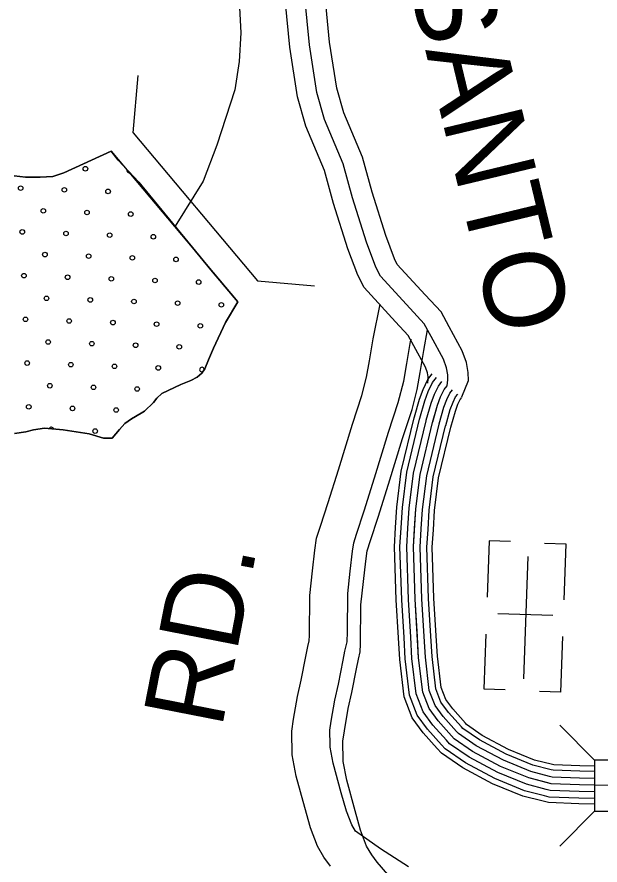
# Model space of a CAD drawing. Extents: x 1551132 to 1791609, y 378168 to 563823.
# Drawn here: x 1633097 to 1635788, y 483388 to 487298 of the extents above; entities that cross this region are included whole.
import ezdxf

# ---------------------------------------------------------------- set-up
doc = ezdxf.new("R2010")
doc.units = 0
for name, color, linetype in [('DESIGN - ROW - Right-of-Way and Easement Labels', 7, 'Continuous'), ('DESIGN - SCRATCH - User 1', 7, 'Continuous'), ('DESIGN - TRAFFIC CONTROL PERMANENT - Pavement Marking Text', 7, 'Continuous'), ('DESIGN - TRANSPORTATION - Edge of Traveled Way', 7, 'Continuous'), ('DESIGN - TRANSPORTATION - Text', 7, 'Continuous'), ('DESIGN - UTILITIES - Cable (Underground) with Text', 7, 'Continuous'), ('SURVEY - CONTOURS - Index with Text', 7, 'Continuous'), ('SURVEY - DRAINAGE - Storm Sewer', 7, 'Continuous'), ('SURVEY - PROPERTY - Owners', 7, 'Continuous'), ('SURVEY - TRANSPORTATION - Roads Text', 7, 'Continuous')]:
    doc.layers.add(name, color=color, linetype=linetype)

msp = doc.modelspace()

# ---------------------------------------------------------------- linework, layer by layer
at = {"layer": 'DESIGN - SCRATCH - User 1'}
msp.add_lwpolyline([(1633085.34, 486566.107), (1633137.272, 486559.44), (1633205.287, 486558.59), (1633263.353, 486561.865), (1633313.576, 486579.274), (1633532.688, 486679.61), (1633564.387, 486638.251), (1633659.177, 486536.865), (1633992.344, 486131.888), (1634098.824, 486004.301), (1634116.582, 485984.034), (1634059.4, 485888.565), (1634003.943, 485771.02), (1633981.277, 485717.202), (1633964.761, 485675.326), (1633950.511, 485655.459), (1633928.286, 485637.7), (1633900.087, 485622.025), (1633853.83, 485602.566), (1633765.299, 485561.59), (1633743.024, 485539.831), (1633726.783, 485519.989), (1633686.284, 485480.421), (1633670.159, 485470.604), (1633625.827, 485445.103), (1633595.553, 485423.444), (1633571.203, 485395.694), (1633536.712, 485356.043), (1633514.704, 485356.318), (1633496.705, 485356.543), (1633430.915, 485375.401), (1633311.109, 485394.943), (1633225.161, 485402.035), (1633173.054, 485394.668), (1633138.93, 485385.076), (1633086.823, 485377.718)], dxfattribs=at)
at = {"layer": 'DESIGN - TRAFFIC CONTROL PERMANENT - Pavement Marking Text'}
for centre in [(1633413.223, 486598.132), (1633413.223, 486598.132), (1633114.541, 486508.528), (1633114.541, 486508.528), (1633316.151, 486501.061), (1633316.151, 486501.061), (1633517.762, 486493.594), (1633517.762, 486493.594), (1633219.08, 486403.989), (1633219.08, 486403.989), (1633420.69, 486396.522), (1633420.69, 486396.522), (1633622.3, 486389.055), (1633622.3, 486389.055), (1633122.008, 486306.917), (1633122.008, 486306.917), (1633323.618, 486299.45), (1633323.618, 486299.45), (1633525.229, 486291.983), (1633525.229, 486291.983), (1633726.839, 486284.516), (1633726.839, 486284.516), (1633226.547, 486202.379), (1633226.547, 486202.379), (1633428.157, 486194.912), (1633428.157, 486194.912), (1633629.767, 486187.445), (1633629.767, 486187.445), (1633831.378, 486179.978), (1633831.378, 486179.978), (1633129.475, 486105.307), (1633129.475, 486105.307), (1633331.085, 486097.84), (1633331.085, 486097.84), (1633532.696, 486090.373), (1633532.696, 486090.373), (1633734.306, 486082.906), (1633734.306, 486082.906), (1633935.916, 486075.439), (1633935.916, 486075.439), (1633234.014, 486000.768), (1633234.014, 486000.768), (1633435.624, 485993.301), (1633435.624, 485993.301), (1633637.234, 485985.834), (1633637.234, 485985.834), (1633838.845, 485978.367), (1633838.845, 485978.367), (1634040.455, 485970.9), (1634040.455, 485970.9), (1633136.942, 485903.697), (1633136.942, 485903.697), (1633338.552, 485896.23), (1633338.552, 485896.23), (1633540.163, 485888.763), (1633540.163, 485888.763), (1633741.773, 485881.296), (1633741.773, 485881.296), (1633943.383, 485873.829), (1633943.383, 485873.829), (1633241.481, 485799.158), (1633241.481, 485799.158), (1633443.091, 485791.691), (1633443.091, 485791.691), (1633644.701, 485784.224), (1633644.701, 485784.224), (1633846.312, 485776.757), (1633846.312, 485776.757), (1633144.409, 485702.087), (1633144.409, 485702.087), (1633346.02, 485694.619), (1633346.02, 485694.619), (1633547.63, 485687.152), (1633547.63, 485687.152), (1633749.24, 485679.685), (1633749.24, 485679.685), (1633248.948, 485597.548), (1633248.948, 485597.548), (1633450.558, 485590.081), (1633450.558, 485590.081), (1633652.168, 485582.614), (1633652.168, 485582.614), (1633151.876, 485500.476), (1633151.876, 485500.476), (1633353.487, 485493.009), (1633353.487, 485493.009), (1633555.097, 485485.542), (1633555.097, 485485.542), (1633458.025, 485388.471), (1633458.025, 485388.471)]:
    msp.add_circle(centre, 10.56, dxfattribs=at)
for centre, start, end in [((1633614.833, 486590.665), 157.405803, 288.742751), ((1633950.85, 485672.218), 350.336943, 298.361591), ((1633256.415, 485395.938), 14.677021, 155.888828)]:
    msp.add_arc(centre, 10.56, start, end, dxfattribs=at)
at = {"layer": 'DESIGN - TRANSPORTATION - Edge of Traveled Way'}
for p, q in [((1633633.802, 486764.462), (1633656.81, 487027.486)), ((1633633.802, 486764.462), (1634206.989, 486081.337)), ((1633532.688, 486679.61), (1634116.424, 485983.901)), ((1634206.989, 486081.337), (1634469.999, 486058.328))]:
    msp.add_line(p, q, dxfattribs=at)
at = {"layer": 'DESIGN - TRANSPORTATION - Text'}
for points in [[(1633687.644, 488514.325), (1633694.094, 488492.824), (1633709.752, 488460.573), (1633741.367, 488422.122), (1633774.908, 488377.638), (1633804.266, 488317.161), (1633825.44, 488240.751), (1633850.54, 488158.274), (1633952.112, 487930.593), (1634034.61, 487787.323), (1634083.026, 487640.435), (1634111.658, 487515.824), (1634122.033, 487371.378), (1634130.391, 487224.95), (1634122.891, 487092.738), (1634103.391, 486962.668), (1634020.385, 486707.036), (1633956.42, 486541.399), (1633826.964, 486332.91)], [(1633086.823, 485377.718), (1633138.93, 485385.076), (1633173.054, 485394.668), (1633225.161, 485402.035), (1633311.109, 485394.943), (1633430.915, 485375.401), (1633496.705, 485356.543), (1633514.704, 485356.318), (1633536.712, 485356.043), (1633571.203, 485395.694), (1633595.553, 485423.444), (1633625.827, 485445.103), (1633670.159, 485470.604), (1633686.284, 485480.421), (1633726.783, 485519.989), (1633743.024, 485539.831), (1633765.299, 485561.59), (1633853.83, 485602.566), (1633900.087, 485622.025), (1633928.286, 485637.7), (1633950.511, 485655.459), (1633964.761, 485675.326), (1633981.277, 485717.202), (1634003.943, 485771.02), (1634059.4, 485888.565), (1634116.582, 485984.034), (1634098.824, 486004.301), (1633992.344, 486131.888), (1633659.177, 486536.865), (1633564.387, 486638.251), (1633532.688, 486679.61), (1633313.576, 486579.274), (1633263.353, 486561.865), (1633205.287, 486558.59), (1633137.272, 486559.44), (1633085.34, 486566.107)]]:
    msp.add_lwpolyline(points, dxfattribs=at)
at = {"layer": 'DESIGN - UTILITIES - Cable (Underground) with Text'}
for p, q in [((1635275.355, 484883.11), (1635266.249, 484622.454)), ((1635374.974, 484879.636), (1635275.971, 484883.11)), ((1635631.363, 484866.748), (1635531.661, 484870.222)), ((1635622.308, 484610.134), (1635631.28, 484866.748)), ((1635569.724, 484537.531), (1635316.235, 484546.37)), ((1635260.31, 484451.592), (1635251.513, 484200.303)), ((1635607.438, 484183.899), (1635616.451, 484441.871)), ((1635251.646, 484200.303), (1635349.857, 484196.871)), ((1635607.263, 484183.899), (1635507.819, 484187.373))]:
    msp.add_line(p, q, dxfattribs=at)
msp.add_lwpolyline([(1635453.818, 484809.461), (1635434.158, 484246.773)], dxfattribs=at)
at = {"layer": 'SURVEY - CONTOURS - Index with Text'}
for points in [[(1634931.463, 485454.563), (1634954.337, 485535.423), (1634971.454, 485580.891), (1634993.453, 485626.6), (1635013.586, 485652.109)], [(1634956.204, 485447.562), (1634978.787, 485527.373), (1634995.12, 485570.766), (1635015.394, 485612.892), (1635033.769, 485636.176)], [(1634986.036, 485439.121), (1635008.261, 485517.681), (1635023.652, 485558.565), (1635041.844, 485596.366), (1635058.102, 485616.967)], [(1635826.191, 483754.719), (1635692.211, 483757.652), (1635562.247, 483762.552), (1635458.449, 483789.295), (1635328.861, 483842.246), (1635199.389, 483911.214), (1635113.841, 483969.866), (1635040.476, 484052.46), (1634998.91, 484108.803), (1634969.503, 484185.088), (1634950.728, 484343.375), (1634934.812, 484613.766), (1634926.671, 484854.072), (1634938.037, 485030.177), (1634957.262, 485188.206), (1635015.119, 485428.054), (1635037.735, 485507.981), (1635052.177, 485546.357), (1635068.293, 485579.841), (1635082.434, 485597.758)], [(1635015.861, 485430.679), (1635037.735, 485507.981), (1635052.177, 485546.357), (1635068.293, 485579.841), (1635082.434, 485597.758)], [(1635045.685, 485422.237), (1635067.21, 485498.28), (1635080.701, 485534.148), (1635094.742, 485563.315), (1635106.767, 485578.549)], [(1635075.518, 485413.795), (1635096.684, 485488.589), (1635109.234, 485521.948), (1635121.192, 485546.79), (1635131.1, 485559.34)], [(1635099.3, 485407.061), (1635120.175, 485480.855), (1635131.983, 485512.214), (1635142.283, 485533.615), (1635150.499, 485544.032)], [(1634844.623, 484944.666), (1634850.664, 485038.302), (1634870.806, 485203.839), (1634930.271, 485450.362), (1634931.513, 485454.713)], [(1634870.281, 484943.008), (1634876.281, 485035.918), (1634896.147, 485199.256), (1634955.146, 485443.821), (1634956.246, 485447.671)], [(1634901.222, 484941.016), (1634907.163, 485033.052), (1634926.704, 485193.731), (1634985.137, 485435.937), (1634986.053, 485439.179)], [(1634932.154, 484939.016), (1634938.037, 485030.177), (1634957.262, 485188.206), (1635015.119, 485428.054), (1635015.869, 485430.687)], [(1634963.087, 484937.016), (1634968.912, 485027.302), (1634987.82, 485182.681), (1635045.102, 485420.17), (1635045.685, 485422.195)], [(1634994.028, 484935.024), (1634999.794, 485024.435), (1635018.377, 485177.155), (1635075.093, 485412.287), (1635075.493, 485413.703)], [(1635018.685, 484933.432), (1635024.41, 485022.143), (1635042.735, 485172.747), (1635099, 485406.003), (1635099.267, 485406.936)], [(1634857.497, 484434.478), (1634847.181, 484609.699), (1634838.865, 484855.414), (1634844.623, 484944.683)], [(1634883.172, 484435.994), (1634872.872, 484610.891), (1634864.606, 484855.022), (1634870.281, 484943.024)], [(1634914.113, 484437.811), (1634903.846, 484612.332), (1634895.638, 484854.547), (1634901.222, 484941.033)], [(1634945.062, 484439.636), (1634934.812, 484613.766), (1634926.671, 484854.072), (1634932.154, 484939.033)], [(1634976.011, 484441.461), (1634965.778, 484615.199), (1634957.703, 484853.597), (1634963.087, 484937.033)], [(1635006.952, 484443.278), (1634996.752, 484616.641), (1634988.736, 484853.122), (1634994.028, 484935.041)], [(1635031.627, 484444.728), (1635021.444, 484617.783), (1635013.477, 484852.747), (1635018.685, 484933.449)], [(1635036.251, 483925.131), (1634972.253, 483997.183), (1634921.312, 484066.227), (1634883.697, 484163.812), (1634863.322, 484335.625), (1634857.497, 484434.503)], [(1635055.484, 483942.207), (1634992.252, 484013.384), (1634944.062, 484078.71), (1634908.854, 484170.054), (1634888.946, 484337.9), (1634883.172, 484436.011)], [(1635078.658, 483962.799), (1635016.368, 484032.926), (1634971.486, 484093.761), (1634939.179, 484177.571), (1634919.837, 484340.634), (1634914.113, 484437.828)], [(1635101.833, 483983.383), (1635040.476, 484052.46), (1634998.91, 484108.803), (1634969.503, 484185.088), (1634950.728, 484343.375), (1634945.062, 484439.653)], [(1635125.007, 484003.967), (1635064.584, 484071.993), (1635026.335, 484123.845), (1634999.827, 484192.605), (1634981.619, 484346.117), (1634976.011, 484441.478)], [(1635148.182, 484024.559), (1635088.7, 484091.536), (1635053.759, 484138.895), (1635030.151, 484200.122), (1635012.51, 484348.851), (1635006.952, 484443.295)], [(1635166.665, 484040.976), (1635107.916, 484107.111), (1635075.625, 484150.887), (1635054.334, 484206.122), (1635037.143, 484351.034), (1635031.627, 484444.745)], [(1635554.781, 483796.487), (1635468.224, 483818.787), (1635342.044, 483870.347), (1635215.489, 483937.765), (1635134.499, 483993.291), (1635124.999, 484003.983)], [(1635562.514, 483826.512), (1635477.999, 483848.288), (1635355.227, 483898.447), (1635231.588, 483964.307), (1635155.148, 484016.717), (1635148.174, 484024.576)], [(1635568.68, 483850.446), (1635485.791, 483871.797), (1635365.735, 483920.856), (1635244.43, 483985.475), (1635171.623, 484035.393), (1635166.648, 484040.993)], [(1635547.047, 483766.469), (1635458.449, 483789.295), (1635328.861, 483842.246), (1635199.389, 483911.214), (1635113.841, 483969.866), (1635101.825, 483983.391)], [(1635525.164, 483681.525), (1635430.792, 483705.834), (1635291.562, 483762.727), (1635153.832, 483836.096), (1635055.392, 483903.581), (1635036.251, 483925.131)], [(1635531.581, 483706.426), (1635438.9, 483730.301), (1635302.495, 483786.045), (1635167.19, 483858.121), (1635072.534, 483923.015), (1635055.476, 483942.207)], [(1635539.314, 483736.452), (1635448.675, 483759.802), (1635315.678, 483814.145), (1635183.289, 483884.664), (1635093.183, 483946.44), (1635078.65, 483962.799)], [(1635762.292, 483842.863), (1635694.794, 483844.338), (1635574.83, 483848.855), (1635568.647, 483850.455)], [(1635762.317, 483818.137), (1635694.061, 483819.629), (1635571.247, 483824.262), (1635562.489, 483826.512)], [(1635762.301, 483787.128), (1635693.136, 483788.636), (1635566.747, 483793.403), (1635554.756, 483796.495)], [(1635762.301, 483725.11), (1635691.286, 483726.668), (1635557.747, 483731.702), (1635539.306, 483736.443)], [(1635762.317, 483756.119), (1635692.211, 483757.652), (1635562.247, 483762.552), (1635547.031, 483766.469)], [(1635762.301, 483694.101), (1635690.361, 483695.676), (1635553.247, 483700.842), (1635531.573, 483706.426)], [(1635762.326, 483668.375), (1635689.594, 483669.967), (1635549.514, 483675.25), (1635525.164, 483681.517)]]:
    msp.add_lwpolyline(points, dxfattribs=at)
at = {"layer": 'SURVEY - DRAINAGE - Storm Sewer'}
for p, q in [((1635762.326, 483871.514), (1635601.73, 484032.118)), ((1635762.326, 483635.483), (1635601.729, 483474.878))]:
    msp.add_line(p, q, dxfattribs=at)
msp.add_lwpolyline([(1635762.326, 483635.483), (1636206.707, 483635.483), (1636206.707, 483871.514), (1635762.326, 483871.514)], close=True, dxfattribs=at)
at = {"layer": 'SURVEY - PROPERTY - Owners'}
for points in [[(1634544.379, 483382.025), (1634513.771, 483423.293), (1634484.122, 483474.386), (1634451.831, 483558.788), (1634425.107, 483652.241), (1634386.041, 483796.703), (1634366.834, 483895.43), (1634367.4, 483937.373), (1634365.767, 483963.44), (1634366.334, 484004.575), (1634373.967, 484059.518), (1634392.041, 484165.354), (1634409.308, 484240.272), (1634430.524, 484348.625), (1634439.565, 484394.826), (1634446.049, 484420.794), (1634446.399, 484446.319), (1634448.949, 484630.674), (1634460.94, 484743.411), (1634472.407, 484838.805), (1634480.173, 484894.756), (1634497.231, 484950.449), (1634532.847, 485058.502), (1634580.638, 485209.123), (1634645.661, 485420.887), (1634688.785, 485552.282), (1634710.426, 485637.701), (1634723.376, 485712.002), (1634740.334, 485814.213), (1634773.092, 485974.218)], [(1634858.213, 483286.765), (1634759.816, 483400.259), (1634734.3, 483434.66), (1634710.867, 483475.028), (1634682.593, 483548.938), (1634657.135, 483637.965), (1634619.094, 483778.652), (1634602.295, 483864.979), (1634602.786, 483901.014), (1634601.153, 483927.073), (1634601.595, 483959.099), (1634608.253, 484007.058), (1634625.653, 484108.936), (1634642.669, 484182.779), (1634664.177, 484292.607), (1634672.777, 484336.533), (1634681.243, 484370.451), (1634681.735, 484406.485), (1634684.226, 484586.657), (1634695.71, 484694.618), (1634707.001, 484788.57), (1634713.659, 484836.53), (1634728.317, 484884.381), (1634763.791, 484992), (1634811.865, 485143.504), (1634876.756, 485354.843), (1634920.58, 485488.38), (1634943.838, 485580.158), (1634957.437, 485658.21), (1634974.312, 485759.937), (1634991.87, 485854.648)], [(1634904.471, 483379.542), (1634775.49, 483461.527), (1634658.901, 483544.446), (1634641.935, 483573.672), (1634617.836, 483636.674), (1634593.686, 483721.101), (1634556.712, 483857.863), (1634542.421, 483931.298), (1634542.829, 483961.19), (1634541.196, 483987.241), (1634541.504, 484009.808), (1634547.154, 484050.501), (1634563.854, 484148.262), (1634580.612, 484220.997), (1634602.42, 484332.358), (1634610.553, 484373.909), (1634621.086, 484416.094), (1634621.728, 484463.062), (1634624.161, 484638.875), (1634635.111, 484741.869), (1634646.227, 484834.33), (1634651.727, 484873.972), (1634663.894, 484913.673), (1634699.218, 485020.851), (1634747.584, 485173.272), (1634812.341, 485384.169), (1634856.89, 485519.931), (1634881.831, 485618.325), (1634896.105, 485700.269), (1634912.897, 485801.497), (1634917.738, 485812.655)]]:
    msp.add_lwpolyline(points, dxfattribs=at)
at = {"layer": 'SURVEY - TRANSPORTATION - Roads Text'}
for points in [[(1635150.374, 485546.79), (1635180.724, 485621.075), (1635178.69, 485657.935), (1635171.249, 485703.986), (1635151.649, 485758.762), (1635091.001, 485869.59), (1635053.869, 485938.175), (1634980.47, 486017.261), (1634852.382, 486156.806), (1634838.982, 486182.898), (1634798.691, 486289.826), (1634735.593, 486490.281), (1634691.627, 486651.035), (1634605.071, 486856.174), (1634573.172, 486969.41), (1634540.165, 487181.574), (1634507.132, 487523.033), (1634477.8, 487856.683), (1634459.684, 488090.006), (1634449.067, 488252.668), (1634447.517, 488287.827), (1634437.443, 488339.362), (1634421.893, 488367.538)], [(1635082.434, 485597.758), (1635086.084, 485624.817), (1635084.818, 485647.793), (1635079.551, 485680.385), (1635065.376, 485720.003), (1635008.186, 485824.506), (1634976.637, 485882.782), (1634911.18, 485953.309), (1634774.325, 486102.413), (1634752.651, 486144.605), (1634709.535, 486259.017), (1634645.12, 486463.68), (1634602.33, 486620.134), (1634515.907, 486824.94), (1634480.874, 486949.309), (1634446.575, 487169.773), (1634413.243, 487514.366), (1634383.827, 487848.908), (1634365.636, 488083.28), (1634354.911, 488247.518), (1634353.628, 488276.644), (1634347.745, 488306.745), (1634339.487, 488321.703)], [(1634992.545, 485609.883), (1634995.045, 485628.417), (1634994.511, 485638.034), (1634991.336, 485657.676), (1634982.378, 485682.719), (1634928.521, 485781.138), (1634902.339, 485829.489), (1634844.523, 485891.782), (1634699.235, 486050.086), (1634669.603, 486107.763), (1634623.77, 486229.382), (1634558.08, 486438.088), (1634516.423, 486590.408), (1634430.134, 486794.889), (1634392.085, 486929.967), (1634356.544, 487158.423), (1634322.92, 487506.024), (1634293.429, 487841.424), (1634275.155, 488076.814), (1634262.872, 488264.985)]]:
    msp.add_lwpolyline(points, dxfattribs=at)

# ---------------------------------------------------------------- texts
at = {"layer": 'DESIGN - ROW - Right-of-Way and Easement Labels'}
for s, height, rotation, p in [('MONSANTO', 370.0085, 283.525169, (1634633.513, 488589.869)), ('RD.', 370.009, 78.921261, (1634041.433, 484011.158))]:
    msp.add_text(s, height=height, rotation=rotation, dxfattribs=at).set_placement(p)

doc.saveas('drawing.dxf')
